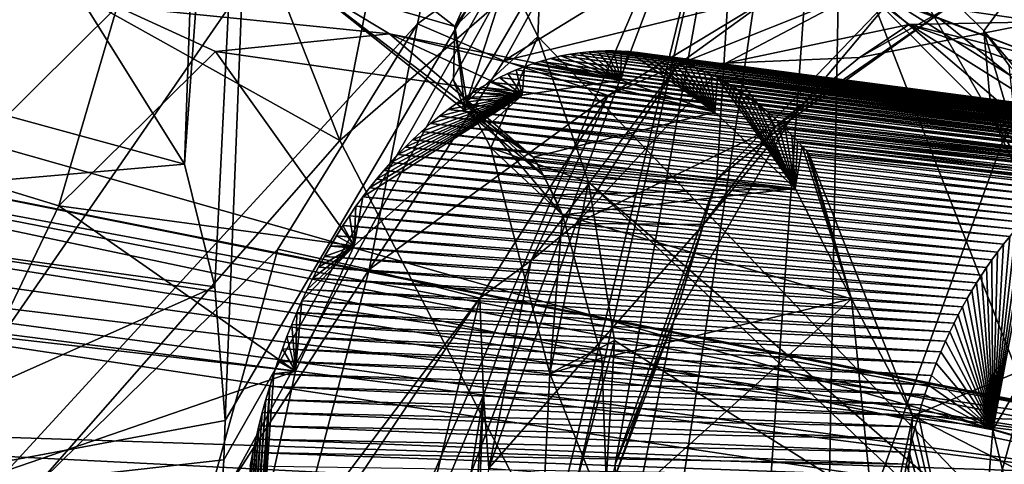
# Model space of a CAD drawing. Header units: metres. Extents: x -150 to 307, y -550 to 84.
# Tile 753 of 1056: x 232.87 to 236.64, y -20.57 to -18.86. Entities that reach past the tile are written whole.
import ezdxf

# ---------------------------------------------------------------- set-up
doc = ezdxf.new("R2010")
doc.units = ezdxf.units.M
doc.layers.add('solid_26006363', color=7, linetype='CONTINUOUS')

msp = doc.modelspace()

# ---------------------------------------------------------------- linework, layer by layer
at = {"layer": 'solid_26006363'}
for points in [[(226.778427, -17.64673, 937.837463), (229.176407, -9.081716, 939.973938), (243.263184, -22.325003, 947.232971)], [(229.176407, -9.081716, 939.973938), (244.751938, -16.872917, 948.559448), (243.263184, -22.325003, 947.232971)], [(233.002869, -18.623207, 918.396973), (233.498459, -19.418407, 919.061646), (233.84108, -9.693657, 918.493286)], [(233.923477, -13.570428, 918.896484), (233.84108, -9.693657, 918.493286), (233.498459, -19.418407, 919.061646)], [(232.178726, -14.522954, 943.607666), (234.093811, -19.326757, 944.574097), (235.26825, -13.390241, 945.670593)], [(234.093811, -19.326757, 944.574097), (236.862274, -16.922968, 946.482117), (235.26825, -13.390241, 945.670593)], [(233.614853, -19.888422, 919.255554), (233.923477, -13.570428, 918.896484), (233.498459, -19.418407, 919.061646)], [(233.614853, -19.888422, 919.255554), (233.653687, -20.400732, 919.3703), (233.923477, -13.570428, 918.896484)], [(236.04921, -16.328146, 921.66803), (233.923477, -13.570428, 918.896484), (233.653687, -20.400732, 919.3703)], [(234.983444, -15.823689, 918.048035), (236.872452, -13.690849, 920.05481), (237.103165, -21.27313, 921.180603)], [(233.955978, -13.943427, 912.603882), (230.58783, -19.49382, 909.602966), (234.731796, -17.278099, 913.295105)], [(231.694244, -14.216183, 910.159241), (230.58783, -19.49382, 909.602966), (233.955978, -13.943427, 912.603882)], [(229.450043, -16.739889, 941.646545), (234.093811, -19.326757, 944.574097), (232.178726, -14.522954, 943.607666)], [(238.090637, -15.332554, 924.04718), (236.04921, -16.328146, 921.66803), (235.961761, -21.182823, 922.150635)], [(236.356827, -21.591116, 922.672913), (238.090637, -15.332554, 924.04718), (235.961761, -21.182823, 922.150635)], [(236.356827, -21.591116, 922.672913), (238.140533, -21.423016, 924.79364), (238.090637, -15.332554, 924.04718)], [(236.193542, -18.541569, 915.43573), (236.563171, -18.907185, 915.987), (239.112671, -15.52525, 918.688904)], [(236.563171, -18.907185, 915.987), (237.028458, -19.455957, 916.699402), (239.112671, -15.52525, 918.688904)], [(234.795609, -18.81085, 918.180115), (234.983444, -15.823689, 918.048035), (234.852982, -18.929115, 918.260681)], [(234.852982, -18.929115, 918.260681), (234.983444, -15.823689, 918.048035), (237.103165, -21.27313, 921.180603)], [(233.639908, -20.701448, 919.39624), (235.339554, -21.116117, 921.412354), (236.04921, -16.328146, 921.66803)], [(233.649597, -20.551559, 919.387451), (233.639908, -20.701448, 919.39624), (236.04921, -16.328146, 921.66803)], [(233.649597, -20.551559, 919.387451), (236.04921, -16.328146, 921.66803), (233.653687, -20.400732, 919.3703)], [(235.339554, -21.116117, 921.412354), (235.713669, -21.090902, 921.846558), (236.04921, -16.328146, 921.66803)], [(235.713669, -21.090902, 921.846558), (235.961761, -21.182823, 922.150635), (236.04921, -16.328146, 921.66803)], [(229.450043, -16.739889, 941.646545), (231.497986, -22.278435, 942.647278), (234.093811, -19.326757, 944.574097)], [(234.093811, -19.326757, 944.574097), (236.555466, -24.098127, 945.817078), (236.862274, -16.922968, 946.482117)], [(236.555466, -24.098127, 945.817078), (238.915604, -20.570362, 947.52771), (236.862274, -16.922968, 946.482117)], [(230.58783, -19.49382, 909.602966), (231.288559, -22.257298, 910.227295), (234.731796, -17.278099, 913.295105)], [(234.731796, -17.278099, 913.295105), (231.288559, -22.257298, 910.227295), (234.391922, -18.880791, 913.213257)], [(234.731796, -17.278099, 913.295105), (234.391922, -18.880791, 913.213257), (235.074478, -18.384716, 913.969971)], [(222.933762, -25.20709, 934.411987), (226.778427, -17.64673, 937.837463), (239.24942, -32.170811, 943.65686)], [(226.778427, -17.64673, 937.837463), (243.263184, -22.325003, 947.232971), (239.24942, -32.170811, 943.65686)], [(231.869492, -34.302673, 910.336304), (231.371857, -35.372444, 910.072754), (235.639847, -17.84992, 911.454834)], [(231.84433, -27.863827, 908.939453), (235.639847, -17.84992, 911.454834), (231.371857, -35.372444, 910.072754)], [(231.838196, -26.676397, 908.710144), (232.383209, -18.155432, 907.965149), (235.639847, -17.84992, 911.454834)], [(231.84433, -27.863827, 908.939453), (231.838196, -26.676397, 908.710144), (235.639847, -17.84992, 911.454834)], [(235.149948, -20.569181, 911.271912), (231.869492, -34.302673, 910.336304), (235.639847, -17.84992, 911.454834)], [(235.539841, -19.475201, 911.551514), (235.149948, -20.569181, 911.271912), (235.639847, -17.84992, 911.454834)], [(236.243469, -18.742559, 912.236938), (235.539841, -19.475201, 911.551514), (235.639847, -17.84992, 911.454834)], [(232.903915, -18.4175, 915.811584), (232.140244, -19.173719, 915.048706), (232.69809, -17.986732, 915.704529)], [(233.779068, -18.302204, 916.810059), (234.668182, -18.592493, 918.007202), (234.534607, -18.890799, 917.766846)], [(233.963974, -18.723791, 916.535461), (233.779068, -18.302204, 916.810059), (234.534607, -18.890799, 917.766846)], [(234.722687, -19.022173, 913.163391), (235.074478, -18.384716, 913.969971), (234.391922, -18.880791, 913.213257)], [(234.722687, -19.022173, 913.163391), (235.382919, -18.616894, 913.89679), (235.074478, -18.384716, 913.969971)], [(232.573929, -19.439198, 915.036804), (232.140244, -19.173719, 915.048706), (232.903915, -18.4175, 915.811584)], [(232.596802, -19.449699, 915.029907), (232.573929, -19.439198, 915.036804), (232.903915, -18.4175, 915.811584)], [(233.239975, -18.813988, 915.680359), (232.596802, -19.449699, 915.029907), (232.903915, -18.4175, 915.811584)], [(236.055099, -18.693779, 914.743164), (236.592377, -19.234562, 915.547974), (236.193542, -18.541569, 915.43573)], [(236.592377, -19.234562, 915.547974), (236.563171, -18.907185, 915.987), (236.193542, -18.541569, 915.43573)], [(234.534607, -18.890799, 917.766846), (234.668182, -18.592493, 918.007202), (234.702301, -18.645927, 918.052917)], [(230.918259, -18.713402, 920.445923), (233.498459, -19.418407, 919.061646), (233.002869, -18.623207, 918.396973)], [(234.534607, -18.890799, 917.766846), (234.702301, -18.645927, 918.052917), (234.735306, -18.700254, 918.097351)], [(235.760696, -18.767384, 913.549255), (235.382919, -18.616894, 913.89679), (234.722687, -19.022173, 913.163391)], [(230.918259, -18.713402, 920.445923), (231.489487, -19.59358, 921.038757), (233.498459, -19.418407, 919.061646)], [(234.284241, -18.918095, 916.205688), (233.239975, -18.813988, 915.680359), (233.963974, -18.723791, 916.535461)], [(233.963974, -18.723791, 916.535461), (234.534607, -18.890799, 917.766846), (234.574936, -19.212685, 917.367065)], [(233.963974, -18.723791, 916.535461), (234.574936, -19.212685, 917.367065), (234.834854, -19.391003, 916.966797)], [(234.284241, -18.918095, 916.205688), (233.963974, -18.723791, 916.535461), (234.834854, -19.391003, 916.966797)], [(234.581131, -19.179316, 917.604065), (234.534607, -18.890799, 917.766846), (234.735306, -18.700254, 918.097351)], [(234.795609, -18.81085, 918.180115), (234.581131, -19.179316, 917.604065), (234.735306, -18.700254, 918.097351)], [(236.891998, -19.410278, 915.102844), (236.592377, -19.234562, 915.547974), (236.055099, -18.693779, 914.743164)], [(236.663254, -19.07695, 914.746582), (236.891998, -19.410278, 915.102844), (236.055099, -18.693779, 914.743164)], [(236.389648, -18.856869, 914.357605), (236.663254, -19.07695, 914.746582), (236.055099, -18.693779, 914.743164)], [(236.103256, -18.750702, 913.587341), (235.760696, -18.767384, 913.549255), (235.391449, -19.035608, 912.828003)], [(236.103256, -18.750702, 913.587341), (235.391449, -19.035608, 912.828003), (235.574768, -19.03088, 913.031677)], [(235.81842, -19.250036, 911.916504), (235.539841, -19.475201, 911.551514), (236.243469, -18.742559, 912.236938)], [(236.103256, -18.750702, 913.587341), (235.574768, -19.03088, 913.031677), (236.277069, -18.882664, 913.799622)], [(236.422089, -18.820553, 912.54071), (235.81842, -19.250036, 911.916504), (236.243469, -18.742559, 912.236938)], [(236.79985, -19.014004, 914.40686), (236.389648, -18.856869, 914.357605), (236.103256, -18.750702, 913.587341)], [(236.79985, -19.014004, 914.40686), (236.103256, -18.750702, 913.587341), (236.277069, -18.882664, 913.799622)], [(235.12326, -19.154819, 912.83783), (235.760696, -18.767384, 913.549255), (234.722687, -19.022173, 913.163391)], [(235.391449, -19.035608, 912.828003), (235.760696, -18.767384, 913.549255), (235.12326, -19.154819, 912.83783)], [(233.016403, -19.577839, 914.788879), (232.596802, -19.449699, 915.029907), (233.239975, -18.813988, 915.680359)], [(233.616608, -18.986883, 915.403259), (233.016403, -19.577839, 914.788879), (233.239975, -18.813988, 915.680359)], [(234.284241, -18.918095, 916.205688), (233.616608, -18.986883, 915.403259), (233.239975, -18.813988, 915.680359)], [(234.795609, -18.81085, 918.180115), (234.852982, -18.929115, 918.260681), (234.581131, -19.179316, 917.604065)], [(235.764236, -19.27372, 912.154175), (235.81842, -19.250036, 911.916504), (236.422089, -18.820553, 912.54071)], [(236.086548, -19.009295, 912.484619), (235.764236, -19.27372, 912.154175), (236.422089, -18.820553, 912.54071)], [(236.782608, -18.872007, 913.270752), (236.086548, -19.009295, 912.484619), (236.422089, -18.820553, 912.54071)], [(236.782608, -18.872007, 913.270752), (236.422089, -18.820553, 912.54071), (237.057632, -18.814749, 913.268127)], [(236.277069, -18.882664, 913.799622), (236.086548, -19.009295, 912.484619), (236.782608, -18.872007, 913.270752)], [(236.277069, -18.882664, 913.799622), (236.782608, -18.872007, 913.270752), (237.399567, -19.277201, 914.053101)], [(236.79985, -19.014004, 914.40686), (236.663254, -19.07695, 914.746582), (236.389648, -18.856869, 914.357605)], [(231.288559, -22.257298, 910.227295), (233.85643, -19.74321, 912.738159), (234.391922, -18.880791, 913.213257)], [(234.205948, -19.821465, 912.695679), (234.391922, -18.880791, 913.213257), (233.85643, -19.74321, 912.738159)], [(234.205948, -19.821465, 912.695679), (234.722687, -19.022173, 913.163391), (234.391922, -18.880791, 913.213257)], [(234.574936, -19.212685, 917.367065), (234.534607, -18.890799, 917.766846), (234.530121, -19.097616, 917.532837)], [(234.581131, -19.179316, 917.604065), (234.530121, -19.097616, 917.532837), (234.534607, -18.890799, 917.766846)], [(236.277069, -18.882664, 913.799622), (235.574768, -19.03088, 913.031677), (236.086548, -19.009295, 912.484619)], [(236.277069, -18.882664, 913.799622), (237.399567, -19.277201, 914.053101), (236.920822, -19.28706, 914.579102)], [(236.79985, -19.014004, 914.40686), (236.277069, -18.882664, 913.799622), (236.920822, -19.28706, 914.579102)], [(236.563171, -18.907185, 915.987), (236.660507, -19.039711, 916.139709), (237.028458, -19.455957, 916.699402)], [(236.694519, -19.349518, 916.05481), (236.660507, -19.039711, 916.139709), (236.563171, -18.907185, 915.987)], [(236.694519, -19.349518, 916.05481), (236.563171, -18.907185, 915.987), (236.592377, -19.234562, 915.547974)], [(237.328415, -20.455095, 912.220825), (229.767319, -18.94462, 919.991333), (229.150009, -19.245508, 919.409485)], [(237.452042, -20.473913, 912.330994), (230.391418, -19.157742, 920.603943), (229.767319, -18.94462, 919.991333)], [(237.328415, -20.455095, 912.220825), (237.452042, -20.473913, 912.330994), (229.767319, -18.94462, 919.991333)], [(234.793671, -19.153397, 914.43335), (233.616608, -18.986883, 915.403259), (234.284241, -18.918095, 916.205688)], [(235.532272, -19.218813, 915.272888), (234.284241, -18.918095, 916.205688), (234.834854, -19.391003, 916.966797)], [(235.171402, -19.096659, 914.849976), (234.284241, -18.918095, 916.205688), (235.532272, -19.218813, 915.272888)], [(234.793671, -19.153397, 914.43335), (234.284241, -18.918095, 916.205688), (235.171402, -19.096659, 914.849976)], [(234.672836, -19.354799, 917.735168), (234.581131, -19.179316, 917.604065), (234.852982, -18.929115, 918.260681)], [(234.672836, -19.354799, 917.735168), (234.852982, -18.929115, 918.260681), (235.046951, -19.487452, 918.554504)], [(235.046951, -19.487452, 918.554504), (234.852982, -18.929115, 918.260681), (237.103165, -21.27313, 921.180603)], [(234.14856, -19.730682, 913.791077), (233.016403, -19.577839, 914.788879), (233.616608, -18.986883, 915.403259)], [(234.14856, -19.730682, 913.791077), (233.616608, -18.986883, 915.403259), (234.793671, -19.153397, 914.43335)], [(234.97818, -18.996206, 914.619751), (235.014023, -18.99077, 914.659302), (237.303619, -19.295528, 912.070557)], [(235.171402, -19.096659, 914.849976), (235.014023, -18.99077, 914.659302), (234.97818, -18.996206, 914.619751)], [(235.014023, -18.99077, 914.659302), (235.04837, -18.986954, 914.697388), (237.356277, -19.289038, 912.12561)], [(235.171402, -19.096659, 914.849976), (235.04837, -18.986954, 914.697388), (235.014023, -18.99077, 914.659302)], [(235.014023, -18.99077, 914.659302), (237.356277, -19.289038, 912.12561), (237.329285, -19.291914, 912.097351)], [(235.014023, -18.99077, 914.659302), (237.329285, -19.291914, 912.097351), (237.303619, -19.295528, 912.070557)], [(235.04837, -18.986954, 914.697388), (235.081451, -18.984573, 914.734253), (237.383133, -19.287117, 912.15387)], [(235.171402, -19.096659, 914.849976), (235.081451, -18.984573, 914.734253), (235.04837, -18.986954, 914.697388)], [(235.04837, -18.986954, 914.697388), (237.383133, -19.287117, 912.15387), (237.356277, -19.289038, 912.12561)], [(235.081451, -18.984573, 914.734253), (235.113312, -18.983479, 914.769958), (237.408356, -19.286163, 912.180481)], [(235.171402, -19.096659, 914.849976), (235.113312, -18.983479, 914.769958), (235.081451, -18.984573, 914.734253)], [(235.081451, -18.984573, 914.734253), (237.408356, -19.286163, 912.180481), (237.383133, -19.287117, 912.15387)], [(235.113312, -18.983479, 914.769958), (237.432175, -19.286018, 912.205688), (237.408356, -19.286163, 912.180481)], [(235.113312, -18.983479, 914.769958), (235.14386, -18.983524, 914.804321), (237.432175, -19.286018, 912.205688)], [(235.171402, -19.096659, 914.849976), (235.14386, -18.983524, 914.804321), (235.113312, -18.983479, 914.769958)], [(235.14386, -18.983524, 914.804321), (237.454788, -19.286552, 912.229675), (237.432175, -19.286018, 912.205688)], [(235.14386, -18.983524, 914.804321), (235.173279, -18.984581, 914.837524), (237.454788, -19.286552, 912.229675)], [(235.171402, -19.096659, 914.849976), (235.173279, -18.984581, 914.837524), (235.14386, -18.983524, 914.804321)], [(235.171402, -19.096659, 914.849976), (235.201569, -18.986532, 914.869629), (235.173279, -18.984581, 914.837524)], [(235.171402, -19.096659, 914.849976), (235.532272, -19.218813, 915.272888), (235.201569, -18.986532, 914.869629)], [(235.173279, -18.984581, 914.837524), (237.485703, -19.288345, 912.262573), (237.454788, -19.286552, 912.229675)], [(235.173279, -18.984581, 914.837524), (235.201569, -18.986532, 914.869629), (237.485703, -19.288345, 912.262573)], [(235.201569, -18.986532, 914.869629), (237.51178, -19.290815, 912.290466), (237.485703, -19.288345, 912.262573)], [(235.201569, -18.986532, 914.869629), (235.235336, -18.99007, 914.908142), (237.51178, -19.290815, 912.290466)], [(235.532272, -19.218813, 915.272888), (235.235336, -18.99007, 914.908142), (235.201569, -18.986532, 914.869629)], [(235.235336, -18.99007, 914.908142), (237.530975, -19.293194, 912.311035), (237.51178, -19.290815, 912.290466)], [(235.235336, -18.99007, 914.908142), (235.267563, -18.994682, 914.945007), (237.530975, -19.293194, 912.311035)], [(235.532272, -19.218813, 915.272888), (235.267563, -18.994682, 914.945007), (235.235336, -18.99007, 914.908142)], [(235.12326, -19.154819, 912.83783), (234.722687, -19.022173, 913.163391), (234.205948, -19.821465, 912.695679)], [(234.832443, -19.033627, 914.461182), (234.862076, -19.024017, 914.493164), (237.180283, -19.324881, 911.942993)], [(235.171402, -19.096659, 914.849976), (234.862076, -19.024017, 914.493164), (234.832443, -19.033627, 914.461182)], [(234.862076, -19.024017, 914.493164), (234.902359, -19.012602, 914.536804), (237.205551, -19.317242, 911.968933)], [(235.171402, -19.096659, 914.849976), (234.902359, -19.012602, 914.536804), (234.862076, -19.024017, 914.493164)], [(234.862076, -19.024017, 914.493164), (237.205551, -19.317242, 911.968933), (237.180283, -19.324881, 911.942993)], [(234.902359, -19.012602, 914.536804), (234.940994, -19.003416, 914.578979), (237.254929, -19.304735, 912.019958)], [(235.171402, -19.096659, 914.849976), (234.940994, -19.003416, 914.578979), (234.902359, -19.012602, 914.536804)], [(234.902359, -19.012602, 914.536804), (237.254929, -19.304735, 912.019958), (237.230072, -19.310631, 911.994263)], [(234.902359, -19.012602, 914.536804), (237.230072, -19.310631, 911.994263), (237.205551, -19.317242, 911.968933)], [(234.940994, -19.003416, 914.578979), (234.97818, -18.996206, 914.619751), (237.27916, -19.299767, 912.045105)], [(235.171402, -19.096659, 914.849976), (234.97818, -18.996206, 914.619751), (234.940994, -19.003416, 914.578979)], [(234.940994, -19.003416, 914.578979), (237.27916, -19.299767, 912.045105), (237.254929, -19.304735, 912.019958)], [(234.97818, -18.996206, 914.619751), (237.303619, -19.295528, 912.070557), (237.27916, -19.299767, 912.045105)], [(235.267563, -18.994682, 914.945007), (237.554962, -19.296844, 912.336792), (237.530975, -19.293194, 912.311035)], [(235.267563, -18.994682, 914.945007), (235.298187, -19.000196, 914.980286), (237.554962, -19.296844, 912.336792)], [(235.532272, -19.218813, 915.272888), (235.298187, -19.000196, 914.980286), (235.267563, -18.994682, 914.945007)], [(235.298187, -19.000196, 914.980286), (237.582031, -19.301872, 912.365967), (237.554962, -19.296844, 912.336792)], [(235.298187, -19.000196, 914.980286), (235.327408, -19.0065, 915.014038), (237.582031, -19.301872, 912.365967)], [(235.532272, -19.218813, 915.272888), (235.327408, -19.0065, 915.014038), (235.298187, -19.000196, 914.980286)], [(235.327408, -19.0065, 915.014038), (237.608185, -19.307665, 912.394287), (237.582031, -19.301872, 912.365967)], [(235.327408, -19.0065, 915.014038), (235.364182, -19.015913, 915.056702), (237.608185, -19.307665, 912.394287)], [(235.532272, -19.218813, 915.272888), (235.364182, -19.015913, 915.056702), (235.327408, -19.0065, 915.014038)], [(235.364182, -19.015913, 915.056702), (237.650452, -19.319016, 912.440186), (237.630478, -19.313341, 912.418457)], [(235.364182, -19.015913, 915.056702), (235.398712, -19.026289, 915.097046), (237.650452, -19.319016, 912.440186)], [(235.364182, -19.015913, 915.056702), (237.630478, -19.313341, 912.418457), (237.608185, -19.307665, 912.394287)], [(235.532272, -19.218813, 915.272888), (235.398712, -19.026289, 915.097046), (235.364182, -19.015913, 915.056702)], [(235.398712, -19.026289, 915.097046), (237.676483, -19.327259, 912.468628), (237.650452, -19.319016, 912.440186)], [(235.398712, -19.026289, 915.097046), (235.431076, -19.037411, 915.13501), (237.676483, -19.327259, 912.468628)], [(235.532272, -19.218813, 915.272888), (235.431076, -19.037411, 915.13501), (235.398712, -19.026289, 915.097046)], [(235.574768, -19.03088, 913.031677), (235.764236, -19.27372, 912.154175), (236.086548, -19.009295, 912.484619)], [(234.738541, -19.070913, 914.360901), (234.770706, -19.056957, 914.395081), (237.102402, -19.353832, 911.863525)], [(234.793671, -19.153397, 914.43335), (234.770706, -19.056957, 914.395081), (234.738541, -19.070913, 914.360901)], [(234.770706, -19.056957, 914.395081), (234.802017, -19.044565, 914.428467), (237.128204, -19.34333, 911.889771)], [(234.793671, -19.153397, 914.43335), (234.802017, -19.044565, 914.428467), (234.770706, -19.056957, 914.395081)], [(234.770706, -19.056957, 914.395081), (237.128204, -19.34333, 911.889771), (237.102402, -19.353832, 911.863525)], [(234.793671, -19.153397, 914.43335), (235.171402, -19.096659, 914.849976), (234.802017, -19.044565, 914.428467)], [(234.802017, -19.044565, 914.428467), (234.832443, -19.033627, 914.461182), (237.152161, -19.334391, 911.914185)], [(235.171402, -19.096659, 914.849976), (234.832443, -19.033627, 914.461182), (234.802017, -19.044565, 914.428467)], [(234.802017, -19.044565, 914.428467), (237.152161, -19.334391, 911.914185), (237.128204, -19.34333, 911.889771)], [(235.391449, -19.035608, 912.828003), (235.12326, -19.154819, 912.83783), (234.828156, -19.78771, 912.303406)], [(235.391449, -19.035608, 912.828003), (234.828156, -19.78771, 912.303406), (235, -19.644938, 912.47406)], [(234.832443, -19.033627, 914.461182), (237.180283, -19.324881, 911.942993), (237.152161, -19.334391, 911.914185)], [(235.574768, -19.03088, 913.031677), (235, -19.644938, 912.47406), (235.764236, -19.27372, 912.154175)], [(235.391449, -19.035608, 912.828003), (235, -19.644938, 912.47406), (235.574768, -19.03088, 913.031677)], [(235.431076, -19.037411, 915.13501), (237.696762, -19.334372, 912.490845), (237.676483, -19.327259, 912.468628)], [(235.431076, -19.037411, 915.13501), (235.461487, -19.049129, 915.170837), (237.696762, -19.334372, 912.490845)], [(235.532272, -19.218813, 915.272888), (235.461487, -19.049129, 915.170837), (235.431076, -19.037411, 915.13501)], [(235.461487, -19.049129, 915.170837), (237.730316, -19.347506, 912.52771), (237.696762, -19.334372, 912.490845)], [(235.461487, -19.049129, 915.170837), (235.490005, -19.061291, 915.204651), (237.730316, -19.347506, 912.52771)], [(235.532272, -19.218813, 915.272888), (235.490005, -19.061291, 915.204651), (235.461487, -19.049129, 915.170837)], [(235.490005, -19.061291, 915.204651), (237.76387, -19.362413, 912.564758), (237.730316, -19.347506, 912.52771)], [(235.490005, -19.061291, 915.204651), (235.516785, -19.073771, 915.236572), (237.76387, -19.362413, 912.564758)], [(235.532272, -19.218813, 915.272888), (235.516785, -19.073771, 915.236572), (235.490005, -19.061291, 915.204651)], [(234.581131, -19.179316, 917.604065), (234.574936, -19.212685, 917.367065), (234.530121, -19.097616, 917.532837)], [(234.63736, -19.123085, 914.254517), (234.671982, -19.103796, 914.29071), (237.023132, -19.391895, 911.783508)], [(234.793671, -19.153397, 914.43335), (234.671982, -19.103796, 914.29071), (234.63736, -19.123085, 914.254517)], [(234.671982, -19.103796, 914.29071), (234.705673, -19.086472, 914.326111), (237.049194, -19.378397, 911.809692)], [(234.793671, -19.153397, 914.43335), (234.705673, -19.086472, 914.326111), (234.671982, -19.103796, 914.29071)], [(234.671982, -19.103796, 914.29071), (237.049194, -19.378397, 911.809692), (237.023132, -19.391895, 911.783508)], [(234.705673, -19.086472, 914.326111), (234.738541, -19.070913, 914.360901), (237.075729, -19.365646, 911.836487)], [(234.793671, -19.153397, 914.43335), (234.738541, -19.070913, 914.360901), (234.705673, -19.086472, 914.326111)], [(234.705673, -19.086472, 914.326111), (237.075729, -19.365646, 911.836487), (237.049194, -19.378397, 911.809692)], [(234.738541, -19.070913, 914.360901), (237.102402, -19.353832, 911.863525), (237.075729, -19.365646, 911.836487)], [(235.516785, -19.073771, 915.236572), (235.541946, -19.08647, 915.266663), (237.76387, -19.362413, 912.564758)], [(235.532272, -19.218813, 915.272888), (235.541946, -19.08647, 915.266663), (235.516785, -19.073771, 915.236572)], [(235.532272, -19.218813, 915.272888), (235.839523, -19.510725, 915.658936), (235.541946, -19.08647, 915.266663)], [(235.541946, -19.08647, 915.266663), (237.79747, -19.379213, 912.602051), (237.76387, -19.362413, 912.564758)], [(235.541946, -19.08647, 915.266663), (235.565567, -19.099277, 915.294983), (237.79747, -19.379213, 912.602051)], [(235.839523, -19.510725, 915.658936), (235.565567, -19.099277, 915.294983), (235.541946, -19.08647, 915.266663)], [(235.565567, -19.099277, 915.294983), (237.824478, -19.394114, 912.632202), (237.79747, -19.379213, 912.602051)], [(235.565567, -19.099277, 915.294983), (235.587784, -19.112125, 915.321838), (237.824478, -19.394114, 912.632202)], [(235.839523, -19.510725, 915.658936), (235.587784, -19.112125, 915.321838), (235.565567, -19.099277, 915.294983)], [(234.574539, -19.162033, 914.189453), (234.606247, -19.14172, 914.222229), (236.970428, -19.422247, 911.730835)], [(234.793671, -19.153397, 914.43335), (234.606247, -19.14172, 914.222229), (234.574539, -19.162033, 914.189453)], [(234.606247, -19.14172, 914.222229), (234.63736, -19.123085, 914.254517), (236.996658, -19.406626, 911.757019)], [(234.793671, -19.153397, 914.43335), (234.63736, -19.123085, 914.254517), (234.606247, -19.14172, 914.222229)], [(234.606247, -19.14172, 914.222229), (236.996658, -19.406626, 911.757019), (236.970428, -19.422247, 911.730835)], [(234.63736, -19.123085, 914.254517), (237.023132, -19.391895, 911.783508), (236.996658, -19.406626, 911.757019)], [(235.587784, -19.112125, 915.321838), (237.856094, -19.413143, 912.667664), (237.824478, -19.394114, 912.632202)], [(235.587784, -19.112125, 915.321838), (235.618652, -19.131298, 915.359192), (237.856094, -19.413143, 912.667664)], [(235.839523, -19.510725, 915.658936), (235.618652, -19.131298, 915.359192), (235.587784, -19.112125, 915.321838)], [(235.618652, -19.131298, 915.359192), (237.880997, -19.429354, 912.695679), (237.856094, -19.413143, 912.667664)], [(235.618652, -19.131298, 915.359192), (235.646805, -19.150169, 915.393555), (237.880997, -19.429354, 912.695679)], [(235.839523, -19.510725, 915.658936), (235.646805, -19.150169, 915.393555), (235.618652, -19.131298, 915.359192)], [(237.638657, -20.68441, 912.497253), (230.818054, -19.815119, 921.046692), (230.391418, -19.157742, 920.603943)], [(237.560913, -20.554415, 912.427979), (237.638657, -20.68441, 912.497253), (230.391418, -19.157742, 920.603943)], [(237.452042, -20.473913, 912.330994), (237.560913, -20.554415, 912.427979), (230.391418, -19.157742, 920.603943)], [(234.14856, -19.730682, 913.791077), (234.793671, -19.153397, 914.43335), (234.181717, -19.543791, 913.802612)], [(234.793671, -19.153397, 914.43335), (234.208069, -19.509027, 913.827209), (234.181717, -19.543791, 913.802612)], [(234.630707, -19.931963, 912.396729), (235.12326, -19.154819, 912.83783), (234.205948, -19.821465, 912.695679)], [(234.793671, -19.153397, 914.43335), (234.234909, -19.475254, 913.852539), (234.208069, -19.509027, 913.827209)], [(234.793671, -19.153397, 914.43335), (234.262115, -19.442629, 913.878418), (234.234909, -19.475254, 913.852539)], [(234.793671, -19.153397, 914.43335), (234.289551, -19.411289, 913.904785), (234.262115, -19.442629, 913.878418)], [(234.793671, -19.153397, 914.43335), (234.317032, -19.381348, 913.931335), (234.289551, -19.411289, 913.904785)], [(234.793671, -19.153397, 914.43335), (234.344589, -19.352743, 913.958252), (234.317032, -19.381348, 913.931335)], [(234.793671, -19.153397, 914.43335), (234.372375, -19.325268, 913.985535), (234.344589, -19.352743, 913.958252)], [(234.793671, -19.153397, 914.43335), (234.407181, -19.292679, 914.019958), (234.372375, -19.325268, 913.985535)], [(234.793671, -19.153397, 914.43335), (234.441818, -19.262217, 914.054565), (234.407181, -19.292679, 914.019958)], [(234.793671, -19.153397, 914.43335), (234.475922, -19.234032, 914.088867), (234.441818, -19.262217, 914.054565)], [(234.793671, -19.153397, 914.43335), (234.509354, -19.20808, 914.122742), (234.475922, -19.234032, 914.088867)], [(234.793671, -19.153397, 914.43335), (234.542236, -19.184118, 914.15625), (234.509354, -19.20808, 914.122742)], [(234.793671, -19.153397, 914.43335), (234.574539, -19.162033, 914.189453), (234.542236, -19.184118, 914.15625)], [(234.542236, -19.184118, 914.15625), (234.574539, -19.162033, 914.189453), (236.94519, -19.438267, 911.70575)], [(234.574539, -19.162033, 914.189453), (236.970428, -19.422247, 911.730835), (236.94519, -19.438267, 911.70575)], [(234.581131, -19.179316, 917.604065), (234.875519, -19.461496, 917.029358), (234.574936, -19.212685, 917.367065)], [(234.948318, -19.61272, 917.145996), (234.875519, -19.461496, 917.029358), (234.581131, -19.179316, 917.604065)], [(234.672836, -19.354799, 917.735168), (234.948318, -19.61272, 917.145996), (234.581131, -19.179316, 917.604065)], [(234.828156, -19.78771, 912.303406), (235.12326, -19.154819, 912.83783), (234.630707, -19.931963, 912.396729)], [(235.646805, -19.150169, 915.393555), (235.672531, -19.168579, 915.425049), (237.880997, -19.429354, 912.695679)], [(235.839523, -19.510725, 915.658936), (235.672531, -19.168579, 915.425049), (235.646805, -19.150169, 915.393555)], [(235.672531, -19.168579, 915.425049), (237.905579, -19.446411, 912.723511), (237.880997, -19.429354, 912.695679)], [(235.672531, -19.168579, 915.425049), (235.696106, -19.186453, 915.454102), (237.905579, -19.446411, 912.723511)], [(235.839523, -19.510725, 915.658936), (235.696106, -19.186453, 915.454102), (235.672531, -19.168579, 915.425049)], [(234.475922, -19.234032, 914.088867), (234.509354, -19.20808, 914.122742), (236.887939, -19.478344, 911.649353)], [(234.509354, -19.20808, 914.122742), (234.542236, -19.184118, 914.15625), (236.914597, -19.459017, 911.675537)], [(234.509354, -19.20808, 914.122742), (236.914597, -19.459017, 911.675537), (236.887939, -19.478344, 911.649353)], [(234.542236, -19.184118, 914.15625), (236.94519, -19.438267, 911.70575), (236.914597, -19.459017, 911.675537)], [(234.875519, -19.461496, 917.029358), (234.834854, -19.391003, 916.966797), (234.574936, -19.212685, 917.367065)], [(235.696106, -19.186453, 915.454102), (237.941254, -19.473001, 912.764038), (237.905579, -19.446411, 912.723511)], [(235.696106, -19.186453, 915.454102), (235.73764, -19.22032, 915.505493), (237.941254, -19.473001, 912.764038)], [(235.839523, -19.510725, 915.658936), (235.73764, -19.22032, 915.505493), (235.696106, -19.186453, 915.454102)], [(237.208862, -20.500929, 912.114319), (229.150009, -19.245508, 919.409485), (229.042404, -19.365938, 919.311279)], [(237.208862, -20.500929, 912.114319), (237.328415, -20.455095, 912.220825), (229.150009, -19.245508, 919.409485)], [(234.441818, -19.262217, 914.054565), (234.475922, -19.234032, 914.088867), (236.838089, -19.51775, 911.600647)], [(234.475922, -19.234032, 914.088867), (236.887939, -19.478344, 911.649353), (236.861038, -19.499063, 911.623047)], [(234.475922, -19.234032, 914.088867), (236.861038, -19.499063, 911.623047), (236.838089, -19.51775, 911.600647)], [(235.532272, -19.218813, 915.272888), (234.834854, -19.391003, 916.966797), (235.839523, -19.510725, 915.658936)], [(235.81842, -19.250036, 911.916504), (235.374008, -20.020504, 911.529175), (235.539841, -19.475201, 911.551514)], [(235.488297, -19.648638, 911.896423), (235.374008, -20.020504, 911.529175), (235.81842, -19.250036, 911.916504)], [(235.764236, -19.27372, 912.154175), (235.488297, -19.648638, 911.896423), (235.81842, -19.250036, 911.916504)], [(235.73764, -19.22032, 915.505493), (237.966232, -19.492954, 912.79248), (237.941254, -19.473001, 912.764038)], [(235.73764, -19.22032, 915.505493), (235.772705, -19.251562, 915.549316), (237.966232, -19.492954, 912.79248)], [(235.839523, -19.510725, 915.658936), (235.772705, -19.251562, 915.549316), (235.73764, -19.22032, 915.505493)], [(235.772705, -19.251562, 915.549316), (237.998734, -19.521276, 912.829773), (237.984589, -19.50856, 912.813477)], [(235.772705, -19.251562, 915.549316), (235.802261, -19.280283, 915.586548), (237.998734, -19.521276, 912.829773)], [(235.772705, -19.251562, 915.549316), (237.984589, -19.50856, 912.813477), (237.966232, -19.492954, 912.79248)], [(235.839523, -19.510725, 915.658936), (235.802261, -19.280283, 915.586548), (235.772705, -19.251562, 915.549316)], [(236.715454, -19.492937, 915.796082), (236.694519, -19.349518, 916.05481), (236.592377, -19.234562, 915.547974)], [(236.81987, -19.603771, 915.535645), (236.592377, -19.234562, 915.547974), (236.891998, -19.410278, 915.102844)], [(236.81987, -19.603771, 915.535645), (236.715454, -19.492937, 915.796082), (236.592377, -19.234562, 915.547974)], [(234.372375, -19.325268, 913.985535), (234.407181, -19.292679, 914.019958), (236.785034, -19.564619, 911.549377)], [(234.407181, -19.292679, 914.019958), (234.441818, -19.262217, 914.054565), (236.812378, -19.53981, 911.575684)], [(234.407181, -19.292679, 914.019958), (236.812378, -19.53981, 911.575684), (236.785034, -19.564619, 911.549377)], [(234.441818, -19.262217, 914.054565), (236.838089, -19.51775, 911.600647), (236.812378, -19.53981, 911.575684)], [(235, -19.644938, 912.47406), (235.488297, -19.648638, 911.896423), (235.764236, -19.27372, 912.154175)], [(235.802261, -19.280283, 915.586548), (235.827148, -19.306486, 915.618164), (238.018723, -19.540676, 912.853027)], [(235.802261, -19.280283, 915.586548), (238.018723, -19.540676, 912.853027), (237.998734, -19.521276, 912.829773)], [(235.839523, -19.510725, 915.658936), (235.827148, -19.306486, 915.618164), (235.802261, -19.280283, 915.586548)], [(231.497986, -22.278435, 942.647278), (236.555466, -24.098127, 945.817078), (234.093811, -19.326757, 944.574097)], [(234.344589, -19.352743, 913.958252), (234.372375, -19.325268, 913.985535), (236.756714, -19.591879, 911.522217)], [(234.372375, -19.325268, 913.985535), (236.785034, -19.564619, 911.549377), (236.756714, -19.591879, 911.522217)], [(235.827148, -19.306486, 915.618164), (238.056091, -19.579561, 912.896729), (238.037674, -19.56078, 912.875427)], [(235.827148, -19.306486, 915.618164), (235.848572, -19.329327, 915.645447), (238.056091, -19.579561, 912.896729)], [(235.827148, -19.306486, 915.618164), (238.037674, -19.56078, 912.875427), (238.018723, -19.540676, 912.853027)], [(235.839523, -19.510725, 915.658936), (235.848572, -19.329327, 915.645447), (235.827148, -19.306486, 915.618164)], [(235.839523, -19.510725, 915.658936), (235.86734, -19.348839, 915.66925), (235.848572, -19.329327, 915.645447)], [(235.848572, -19.329327, 915.645447), (238.082123, -19.602983, 912.92572), (238.056091, -19.579561, 912.896729)], [(235.848572, -19.329327, 915.645447), (235.86734, -19.348839, 915.66925), (238.082123, -19.602983, 912.92572)], [(237.208862, -20.500929, 912.114319), (229.042404, -19.365938, 919.311279), (228.945587, -19.502954, 919.224182)], [(234.317032, -19.381348, 913.931335), (234.344589, -19.352743, 913.958252), (236.733765, -19.615204, 911.500366)], [(234.344589, -19.352743, 913.958252), (236.756714, -19.591879, 911.522217), (236.733765, -19.615204, 911.500366)], [(234.899704, -20.219805, 918.142212), (234.672836, -19.354799, 917.735168), (235.046951, -19.487452, 918.554504)], [(234.899704, -20.219805, 918.142212), (234.948318, -19.61272, 917.145996), (234.672836, -19.354799, 917.735168)], [(235.839523, -19.510725, 915.658936), (236.056549, -19.933838, 915.960999), (235.86734, -19.348839, 915.66925)], [(235.86734, -19.348839, 915.66925), (235.883301, -19.366323, 915.689636), (238.082123, -19.602983, 912.92572)], [(236.056549, -19.933838, 915.960999), (235.883301, -19.366323, 915.689636), (235.86734, -19.348839, 915.66925)], [(235.883301, -19.366323, 915.689636), (238.100342, -19.628368, 912.948303), (238.082123, -19.602983, 912.92572)], [(235.883301, -19.366323, 915.689636), (235.89563, -19.384096, 915.705933), (238.100342, -19.628368, 912.948303)], [(236.056549, -19.933838, 915.960999), (235.89563, -19.384096, 915.705933), (235.883301, -19.366323, 915.689636)], [(234.289551, -19.411289, 913.904785), (234.317032, -19.381348, 913.931335), (236.710709, -19.639797, 911.478455)], [(234.317032, -19.381348, 913.931335), (236.733765, -19.615204, 911.500366), (236.710709, -19.639797, 911.478455)], [(234.875519, -19.461496, 917.029358), (234.855515, -19.425772, 916.998413), (234.834854, -19.391003, 916.966797)], [(235.839523, -19.510725, 915.658936), (234.834854, -19.391003, 916.966797), (234.855515, -19.425772, 916.998413)], [(236.291122, -20.382496, 916.286926), (238.100342, -19.628368, 912.948303), (235.89563, -19.384096, 915.705933)], [(236.056549, -19.933838, 915.960999), (236.291122, -20.382496, 916.286926), (235.89563, -19.384096, 915.705933)], [(231.489487, -19.59358, 921.038757), (233.614853, -19.888422, 919.255554), (233.498459, -19.418407, 919.061646)], [(234.234909, -19.475254, 913.852539), (234.262115, -19.442629, 913.878418), (236.662674, -19.695036, 911.43335)], [(234.262115, -19.442629, 913.878418), (234.289551, -19.411289, 913.904785), (236.686859, -19.66651, 911.455994)], [(234.262115, -19.442629, 913.878418), (236.686859, -19.66651, 911.455994), (236.662674, -19.695036, 911.43335)], [(234.289551, -19.411289, 913.904785), (236.710709, -19.639797, 911.478455), (236.686859, -19.66651, 911.455994)], [(235.839523, -19.510725, 915.658936), (234.855515, -19.425772, 916.998413), (234.875519, -19.461496, 917.029358)], [(232.775208, -20.079063, 914.597656), (232.596802, -19.449699, 915.029907), (233.016403, -19.577839, 914.788879)], [(234.208069, -19.509027, 913.827209), (234.234909, -19.475254, 913.852539), (236.638718, -19.724747, 911.411072)], [(234.234909, -19.475254, 913.852539), (236.662674, -19.695036, 911.43335), (236.638718, -19.724747, 911.411072)], [(234.913345, -19.535378, 917.08905), (235.839523, -19.510725, 915.658936), (234.875519, -19.461496, 917.029358)], [(234.913345, -19.535378, 917.08905), (234.875519, -19.461496, 917.029358), (234.948318, -19.61272, 917.145996)], [(235.374008, -20.020504, 911.529175), (235.149948, -20.569181, 911.271912), (235.539841, -19.475201, 911.551514)], [(228.668747, -20.328327, 918.995483), (237.111145, -20.605307, 912.027283), (228.945587, -19.502954, 919.224182)], [(237.111145, -20.605307, 912.027283), (237.208862, -20.500929, 912.114319), (228.945587, -19.502954, 919.224182)], [(234.181717, -19.543791, 913.802612), (234.208069, -19.509027, 913.827209), (236.615601, -19.754923, 911.389709)], [(234.208069, -19.509027, 913.827209), (236.638718, -19.724747, 911.411072), (236.615601, -19.754923, 911.389709)], [(234.899704, -20.219805, 918.142212), (235.046951, -19.487452, 918.554504), (235.147537, -20.093496, 918.749695)], [(234.913345, -19.535378, 917.08905), (234.948318, -19.61272, 917.145996), (235.839523, -19.510725, 915.658936)], [(234.948318, -19.61272, 917.145996), (236.056549, -19.933838, 915.960999), (235.839523, -19.510725, 915.658936)], [(236.74295, -21.094467, 920.733337), (235.046951, -19.487452, 918.554504), (237.103165, -21.27313, 921.180603)], [(236.74295, -21.094467, 920.733337), (235.147537, -20.093496, 918.749695), (235.046951, -19.487452, 918.554504)], [(234.14856, -19.730682, 913.791077), (234.181717, -19.543791, 913.802612), (234.155945, -19.579412, 913.778809)], [(234.155945, -19.579412, 913.778809), (234.181717, -19.543791, 913.802612), (236.593826, -19.784765, 911.369812)], [(234.181717, -19.543791, 913.802612), (236.615601, -19.754923, 911.389709), (236.593826, -19.784765, 911.369812)], [(231.489487, -19.59358, 921.038757), (231.609344, -20.780476, 921.210144), (233.614853, -19.888422, 919.255554)], [(233.923874, -20.210678, 913.608032), (232.775208, -20.079063, 914.597656), (233.016403, -19.577839, 914.788879)], [(233.923874, -20.210678, 913.608032), (233.016403, -19.577839, 914.788879), (234.14856, -19.730682, 913.791077)], [(234.130676, -19.616022, 913.755676), (234.155945, -19.579412, 913.778809), (236.573456, -19.814039, 911.351257)], [(234.14856, -19.730682, 913.791077), (234.155945, -19.579412, 913.778809), (234.130676, -19.616022, 913.755676)], [(234.155945, -19.579412, 913.778809), (236.593826, -19.784765, 911.369812), (236.573456, -19.814039, 911.351257)], [(236.756714, -19.591879, 911.522217), (237.03389, -19.684855, 911.400024), (236.598053, -20.43635, 911.018738)], [(236.733765, -19.615204, 911.500366), (236.756714, -19.591879, 911.522217), (236.598053, -20.43635, 911.018738)], [(234.105911, -19.653629, 913.733276), (234.130676, -19.616022, 913.755676), (236.554077, -19.843166, 911.333801)], [(234.14856, -19.730682, 913.791077), (234.130676, -19.616022, 913.755676), (234.105911, -19.653629, 913.733276)], [(234.130676, -19.616022, 913.755676), (236.573456, -19.814039, 911.351257), (236.554077, -19.843166, 911.333801)], [(234.899704, -20.219805, 918.142212), (235.098251, -20.16081, 917.429626), (234.948318, -19.61272, 917.145996)], [(234.948318, -19.61272, 917.145996), (235.098251, -20.16081, 917.429626), (236.056549, -19.933838, 915.960999)], [(238.450607, -20.454691, 913.403931), (238.100342, -19.628368, 912.948303), (236.291122, -20.382496, 916.286926)], [(236.710709, -19.639797, 911.478455), (236.733765, -19.615204, 911.500366), (236.598053, -20.43635, 911.018738)], [(234.081665, -19.692196, 913.711609), (234.105911, -19.653629, 913.733276), (236.535446, -19.872461, 911.317078)], [(234.14856, -19.730682, 913.791077), (234.105911, -19.653629, 913.733276), (234.081665, -19.692196, 913.711609)], [(234.105911, -19.653629, 913.733276), (236.554077, -19.843166, 911.333801), (236.535446, -19.872461, 911.317078)], [(235, -19.644938, 912.47406), (234.665771, -20.582262, 912.234253), (235.488297, -19.648638, 911.896423)], [(234.828156, -19.78771, 912.303406), (234.665771, -20.582262, 912.234253), (235, -19.644938, 912.47406)], [(234.665771, -20.582262, 912.234253), (235.147644, -20.621515, 911.664795), (235.488297, -19.648638, 911.896423)], [(235.488297, -19.648638, 911.896423), (235.147644, -20.621515, 911.664795), (235.374008, -20.020504, 911.529175)], [(236.686859, -19.66651, 911.455994), (236.710709, -19.639797, 911.478455), (236.598053, -20.43635, 911.018738)], [(236.662674, -19.695036, 911.43335), (236.686859, -19.66651, 911.455994), (236.598053, -20.43635, 911.018738)], [(234.057983, -19.731691, 913.690674), (234.081665, -19.692196, 913.711609), (236.517288, -19.902279, 911.300964)], [(234.14856, -19.730682, 913.791077), (234.081665, -19.692196, 913.711609), (234.057983, -19.731691, 913.690674)], [(234.081665, -19.692196, 913.711609), (236.535446, -19.872461, 911.317078), (236.517288, -19.902279, 911.300964)], [(237.03389, -19.684855, 911.400024), (236.876251, -20.5159, 911.150452), (236.598053, -20.43635, 911.018738)], [(236.638718, -19.724747, 911.411072), (236.662674, -19.695036, 911.43335), (236.598053, -20.43635, 911.018738)], [(231.288559, -22.257298, 910.227295), (233.556686, -20.823154, 912.621887), (233.85643, -19.74321, 912.738159)], [(234.205948, -19.821465, 912.695679), (233.85643, -19.74321, 912.738159), (233.556686, -20.823154, 912.621887)], [(233.923874, -20.210678, 913.608032), (234.14856, -19.730682, 913.791077), (233.948853, -19.94211, 913.598511)], [(234.14856, -19.730682, 913.791077), (233.969391, -19.898348, 913.615234), (233.948853, -19.94211, 913.598511)], [(234.14856, -19.730682, 913.791077), (233.990585, -19.855413, 913.632874), (233.969391, -19.898348, 913.615234)], [(234.14856, -19.730682, 913.791077), (234.012436, -19.813316, 913.651306), (233.990585, -19.855413, 913.632874)], [(234.14856, -19.730682, 913.791077), (234.034897, -19.772074, 913.670593), (234.012436, -19.813316, 913.651306)], [(234.14856, -19.730682, 913.791077), (234.057983, -19.731691, 913.690674), (234.034897, -19.772074, 913.670593)], [(234.034897, -19.772074, 913.670593), (234.057983, -19.731691, 913.690674), (236.499405, -19.932999, 911.285217)], [(234.057983, -19.731691, 913.690674), (236.517288, -19.902279, 911.300964), (236.499405, -19.932999, 911.285217)], [(236.615601, -19.754923, 911.389709), (236.638718, -19.724747, 911.411072), (236.598053, -20.43635, 911.018738)], [(234.012436, -19.813316, 913.651306), (234.034897, -19.772074, 913.670593), (236.481918, -19.964401, 911.269958)], [(234.034897, -19.772074, 913.670593), (236.499405, -19.932999, 911.285217), (236.481918, -19.964401, 911.269958)], [(236.593826, -19.784765, 911.369812), (236.615601, -19.754923, 911.389709), (236.598053, -20.43635, 911.018738)], [(237.673523, -20.844372, 912.52832), (230.907578, -20.701571, 921.174683), (230.818054, -19.815119, 921.046692)], [(237.638657, -20.68441, 912.497253), (237.673523, -20.844372, 912.52832), (230.818054, -19.815119, 921.046692)], [(234.205948, -19.821465, 912.695679), (233.556686, -20.823154, 912.621887), (233.936981, -20.850142, 912.59198)], [(234.630707, -19.931963, 912.396729), (234.205948, -19.821465, 912.695679), (233.936981, -20.850142, 912.59198)], [(233.990585, -19.855413, 913.632874), (234.012436, -19.813316, 913.651306), (236.465454, -19.995342, 911.255798)], [(234.012436, -19.813316, 913.651306), (236.481918, -19.964401, 911.269958), (236.465454, -19.995342, 911.255798)], [(234.828156, -19.78771, 912.303406), (234.630707, -19.931963, 912.396729), (234.645065, -20.302969, 912.172302)], [(234.828156, -19.78771, 912.303406), (234.645065, -20.302969, 912.172302), (234.665771, -20.582262, 912.234253)], [(236.554077, -19.843166, 911.333801), (236.573456, -19.814039, 911.351257), (236.598053, -20.43635, 911.018738)], [(236.573456, -19.814039, 911.351257), (236.593826, -19.784765, 911.369812), (236.598053, -20.43635, 911.018738)], [(233.969391, -19.898348, 913.615234), (233.990585, -19.855413, 913.632874), (236.449432, -20.026814, 911.242126)], [(233.990585, -19.855413, 913.632874), (236.465454, -19.995342, 911.255798), (236.449432, -20.026814, 911.242126)], [(236.535446, -19.872461, 911.317078), (236.554077, -19.843166, 911.333801), (236.598053, -20.43635, 911.018738)], [(231.609344, -20.780476, 921.210144), (233.653687, -20.400732, 919.3703), (233.614853, -19.888422, 919.255554)], [(236.517288, -19.902279, 911.300964), (236.535446, -19.872461, 911.317078), (236.598053, -20.43635, 911.018738)], [(234.630707, -19.931963, 912.396729), (233.936981, -20.850142, 912.59198), (234.006088, -20.856255, 912.570007)], [(233.948853, -19.94211, 913.598511), (233.969391, -19.898348, 913.615234), (236.433304, -20.060009, 911.228516)], [(233.969391, -19.898348, 913.615234), (236.449432, -20.026814, 911.242126), (236.433304, -20.060009, 911.228516)], [(234.630707, -19.931963, 912.396729), (234.006088, -20.856255, 912.570007), (234.394318, -20.900177, 912.315552)], [(234.645065, -20.302969, 912.172302), (234.630707, -19.931963, 912.396729), (234.394318, -20.900177, 912.315552)], [(235.098251, -20.16081, 917.429626), (235.120117, -20.774965, 917.570313), (236.056549, -19.933838, 915.960999)], [(235.120117, -20.774965, 917.570313), (236.162582, -20.994244, 916.226074), (236.056549, -19.933838, 915.960999)], [(236.056549, -19.933838, 915.960999), (236.162582, -20.994244, 916.226074), (236.291122, -20.382496, 916.286926)], [(236.481918, -19.964401, 911.269958), (236.499405, -19.932999, 911.285217), (236.598053, -20.43635, 911.018738)], [(236.499405, -19.932999, 911.285217), (236.517288, -19.902279, 911.300964), (236.598053, -20.43635, 911.018738)], [(233.923874, -20.210678, 913.608032), (233.948853, -19.94211, 913.598511), (233.928986, -19.986685, 913.582642)], [(233.928986, -19.986685, 913.582642), (233.948853, -19.94211, 913.598511), (236.416611, -20.096207, 911.2146)], [(233.948853, -19.94211, 913.598511), (236.433304, -20.060009, 911.228516), (236.416611, -20.096207, 911.2146)], [(236.465454, -19.995342, 911.255798), (236.481918, -19.964401, 911.269958), (236.598053, -20.43635, 911.018738)], [(233.909821, -20.032064, 913.567688), (233.928986, -19.986685, 913.582642), (236.398972, -20.136637, 911.200073)], [(233.923874, -20.210678, 913.608032), (233.928986, -19.986685, 913.582642), (233.909821, -20.032064, 913.567688)], [(233.928986, -19.986685, 913.582642), (236.416611, -20.096207, 911.2146), (236.398972, -20.136637, 911.200073)], [(236.449432, -20.026814, 911.242126), (236.465454, -19.995342, 911.255798), (236.598053, -20.43635, 911.018738)], [(233.891357, -20.078247, 913.55365), (233.909821, -20.032064, 913.567688), (236.380981, -20.18051, 911.185608)], [(233.923874, -20.210678, 913.608032), (233.909821, -20.032064, 913.567688), (233.891357, -20.078247, 913.55365)], [(233.909821, -20.032064, 913.567688), (236.398972, -20.136637, 911.200073), (236.380981, -20.18051, 911.185608)], [(235.147644, -20.621515, 911.664795), (235.182938, -20.968452, 911.460449), (235.374008, -20.020504, 911.529175)], [(235.374008, -20.020504, 911.529175), (235.182938, -20.968452, 911.460449), (235.149948, -20.569181, 911.271912)], [(236.433304, -20.060009, 911.228516), (236.449432, -20.026814, 911.242126), (236.598053, -20.43635, 911.018738)], [(233.923874, -20.210678, 913.608032), (232.630753, -20.655279, 914.540344), (232.775208, -20.079063, 914.597656)], [(233.873627, -20.1252, 913.540527), (233.891357, -20.078247, 913.55365), (236.362946, -20.227518, 911.171448)], [(233.923874, -20.210678, 913.608032), (233.891357, -20.078247, 913.55365), (233.873627, -20.1252, 913.540527)], [(233.891357, -20.078247, 913.55365), (236.380981, -20.18051, 911.185608), (236.362946, -20.227518, 911.171448)], [(236.416611, -20.096207, 911.2146), (236.433304, -20.060009, 911.228516), (236.598053, -20.43635, 911.018738)], [(234.851318, -21.201788, 918.245178), (235.147537, -20.093496, 918.749695), (235.073257, -21.342073, 918.836609)], [(234.851318, -21.201788, 918.245178), (234.899704, -20.219805, 918.142212), (235.147537, -20.093496, 918.749695)], [(236.74295, -21.094467, 920.733337), (235.073257, -21.342073, 918.836609), (235.147537, -20.093496, 918.749695)], [(236.398972, -20.136637, 911.200073), (236.416611, -20.096207, 911.2146), (236.598053, -20.43635, 911.018738)], [(233.856644, -20.172869, 913.528381), (233.873627, -20.1252, 913.540527), (236.350128, -20.263142, 911.161621)], [(233.923874, -20.210678, 913.608032), (233.873627, -20.1252, 913.540527), (233.856644, -20.172869, 913.528381)], [(233.873627, -20.1252, 913.540527), (236.362946, -20.227518, 911.171448), (236.350128, -20.263142, 911.161621)], [(234.899704, -20.219805, 918.142212), (235.120117, -20.774965, 917.570313), (235.098251, -20.16081, 917.429626)], [(236.380981, -20.18051, 911.185608), (236.398972, -20.136637, 911.200073), (236.598053, -20.43635, 911.018738)], [(233.840454, -20.221197, 913.517212), (233.856644, -20.172869, 913.528381), (236.337418, -20.300564, 911.1521)], [(233.923874, -20.210678, 913.608032), (233.856644, -20.172869, 913.528381), (233.840454, -20.221197, 913.517212)], [(233.856644, -20.172869, 913.528381), (236.350128, -20.263142, 911.161621), (236.337418, -20.300564, 911.1521)], [(236.362946, -20.227518, 911.171448), (236.380981, -20.18051, 911.185608), (236.598053, -20.43635, 911.018738)], [(233.801743, -20.77458, 913.552612), (232.630753, -20.655279, 914.540344), (233.923874, -20.210678, 913.608032)], [(233.801743, -20.77458, 913.552612), (233.923874, -20.210678, 913.608032), (233.840454, -20.221197, 913.517212)], [(233.801743, -20.77458, 913.552612), (233.840454, -20.221197, 913.517212), (233.825073, -20.270124, 913.507019)], [(233.825073, -20.270124, 913.507019), (233.840454, -20.221197, 913.517212), (236.324875, -20.339869, 911.142883)], [(233.840454, -20.221197, 913.517212), (236.337418, -20.300564, 911.1521), (236.324875, -20.339869, 911.142883)], [(234.851318, -21.201788, 918.245178), (235.120117, -20.774965, 917.570313), (234.899704, -20.219805, 918.142212)], [(236.350128, -20.263142, 911.161621), (236.362946, -20.227518, 911.171448), (236.598053, -20.43635, 911.018738)], [(233.730942, -21.519882, 913.583008), (233.825073, -20.270124, 913.507019), (233.810516, -20.319609, 913.497864)], [(233.73909, -21.570318, 913.599487), (233.825073, -20.270124, 913.507019), (233.730942, -21.519882, 913.583008)], [(233.801743, -20.77458, 913.552612), (233.825073, -20.270124, 913.507019), (233.73909, -21.570318, 913.599487)], [(233.810516, -20.319609, 913.497864), (233.825073, -20.270124, 913.507019), (236.312592, -20.381136, 911.134155)], [(233.825073, -20.270124, 913.507019), (236.324875, -20.339869, 911.142883), (236.312592, -20.381136, 911.134155)], [(236.337418, -20.300564, 911.1521), (236.350128, -20.263142, 911.161621), (236.598053, -20.43635, 911.018738)], [(234.645065, -20.302969, 912.172302), (234.394318, -20.900177, 912.315552), (234.54892, -20.900185, 912.15094)], [(234.645065, -20.302969, 912.172302), (234.54892, -20.900185, 912.15094), (234.5634, -21.46707, 912.249146)], [(234.645065, -20.302969, 912.172302), (234.5634, -21.46707, 912.249146), (234.590378, -21.64587, 912.305176)], [(234.645065, -20.302969, 912.172302), (234.590378, -21.64587, 912.305176), (234.665771, -20.582262, 912.234253)], [(236.324875, -20.339869, 911.142883), (236.337418, -20.300564, 911.1521), (236.598053, -20.43635, 911.018738)], [(237.050964, -20.752106, 911.973633), (237.111145, -20.605307, 912.027283), (228.668747, -20.328327, 918.995483)], [(237.037613, -20.917686, 911.961731), (228.668747, -20.328327, 918.995483), (228.758255, -21.214779, 919.123474)], [(237.037613, -20.917686, 911.961731), (237.050964, -20.752106, 911.973633), (228.668747, -20.328327, 918.995483)], [(233.72374, -21.468903, 913.567566), (233.810516, -20.319609, 913.497864), (233.796799, -20.369684, 913.489746)], [(233.730942, -21.519882, 913.583008), (233.810516, -20.319609, 913.497864), (233.72374, -21.468903, 913.567566)], [(233.796799, -20.369684, 913.489746), (233.810516, -20.319609, 913.497864), (236.300507, -20.424868, 911.125916)], [(233.810516, -20.319609, 913.497864), (236.312592, -20.381136, 911.134155), (236.300507, -20.424868, 911.125916)], [(236.312592, -20.381136, 911.134155), (236.324875, -20.339869, 911.142883), (236.598053, -20.43635, 911.018738)], [(233.717499, -21.417467, 913.553101), (233.796799, -20.369684, 913.489746), (233.78392, -20.420307, 913.482666)], [(233.72374, -21.468903, 913.567566), (233.796799, -20.369684, 913.489746), (233.717499, -21.417467, 913.553101)], [(233.78392, -20.420307, 913.482666), (233.796799, -20.369684, 913.489746), (236.288513, -20.471985, 911.118042)], [(233.796799, -20.369684, 913.489746), (236.300507, -20.424868, 911.125916), (236.288513, -20.471985, 911.118042)], [(236.162582, -20.994244, 916.226074), (236.196136, -21.566233, 916.345032), (236.291122, -20.382496, 916.286926)], [(238.386475, -21.457439, 913.439087), (236.291122, -20.382496, 916.286926), (236.196136, -21.566233, 916.345032)], [(238.386475, -21.457439, 913.439087), (238.450607, -20.454691, 913.403931), (236.291122, -20.382496, 916.286926)], [(236.300507, -20.424868, 911.125916), (236.312592, -20.381136, 911.134155), (236.520874, -21.379002, 911.066895)], [(236.312592, -20.381136, 911.134155), (236.598053, -20.43635, 911.018738), (236.520874, -21.379002, 911.066895)], [(231.609344, -20.780476, 921.210144), (233.649597, -20.551559, 919.387451), (233.653687, -20.400732, 919.3703)], [(233.71225, -21.365669, 913.539673), (233.78392, -20.420307, 913.482666), (233.771912, -20.471405, 913.476563)], [(233.717499, -21.417467, 913.553101), (233.78392, -20.420307, 913.482666), (233.71225, -21.365669, 913.539673)], [(233.771912, -20.471405, 913.476563), (233.78392, -20.420307, 913.482666), (236.276993, -20.521795, 911.111023)], [(233.78392, -20.420307, 913.482666), (236.288513, -20.471985, 911.118042), (236.276993, -20.521795, 911.111023)], [(236.288513, -20.471985, 911.118042), (236.300507, -20.424868, 911.125916), (236.520874, -21.379002, 911.066895)], [(236.598053, -20.43635, 911.018738), (236.802399, -21.280851, 911.176758), (236.520874, -21.379002, 911.066895)], [(236.598053, -20.43635, 911.018738), (236.876251, -20.5159, 911.150452), (236.802399, -21.280851, 911.176758)], [(233.707962, -21.31357, 913.527283), (233.771912, -20.471405, 913.476563), (233.760803, -20.522905, 913.471619)], [(233.71225, -21.365669, 913.539673), (233.771912, -20.471405, 913.476563), (233.707962, -21.31357, 913.527283)], [(233.760803, -20.522905, 913.471619), (233.771912, -20.471405, 913.476563), (236.267517, -20.566936, 911.105713)], [(233.771912, -20.471405, 913.476563), (236.276993, -20.521795, 911.111023), (236.267517, -20.566936, 911.105713)], [(236.276993, -20.521795, 911.111023), (236.288513, -20.471985, 911.118042), (236.520874, -21.379002, 911.066895)], [(233.704681, -21.261236, 913.515991), (233.760803, -20.522905, 913.471619), (233.75061, -20.574736, 913.467712)], [(233.707962, -21.31357, 913.527283), (233.760803, -20.522905, 913.471619), (233.704681, -21.261236, 913.515991)], [(233.75061, -20.574736, 913.467712), (233.760803, -20.522905, 913.471619), (236.25882, -20.612925, 911.101257)], [(233.760803, -20.522905, 913.471619), (236.267517, -20.566936, 911.105713), (236.25882, -20.612925, 911.101257)], [(236.267517, -20.566936, 911.105713), (236.276993, -20.521795, 911.111023), (236.520874, -21.379002, 911.066895)], [(231.609344, -20.780476, 921.210144), (233.639908, -20.701448, 919.39624), (233.649597, -20.551559, 919.387451)], [(236.25882, -20.612925, 911.101257), (236.267517, -20.566936, 911.105713), (236.520874, -21.379002, 911.066895)]]:
    msp.add_3dface(points, dxfattribs=at)

doc.saveas('drawing.dxf')
